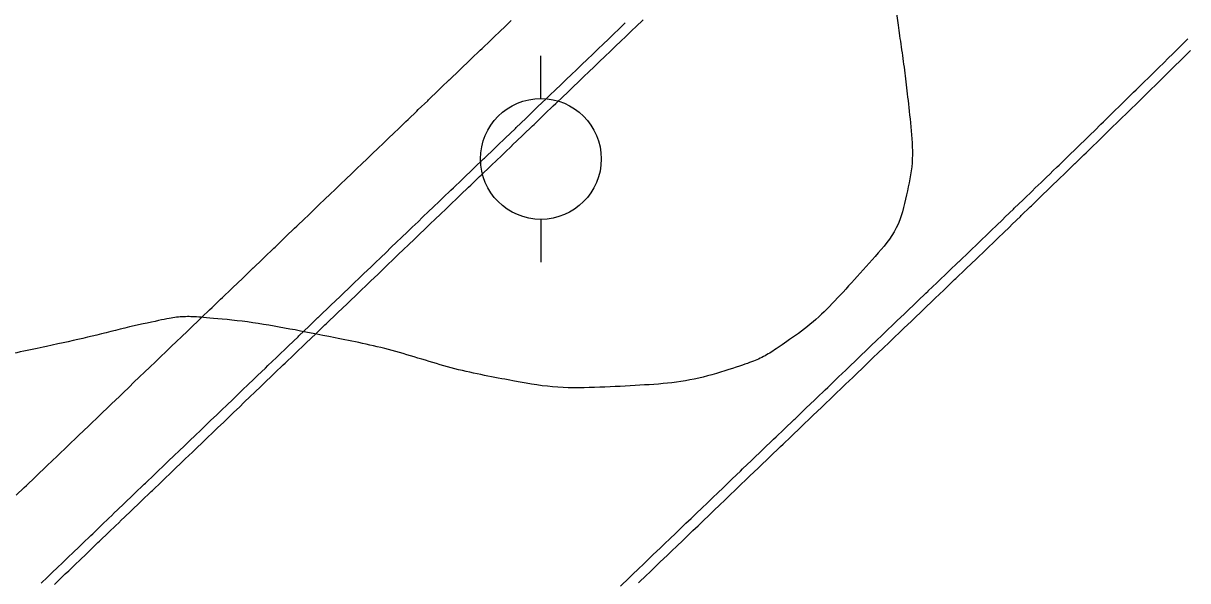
# Model space of a CAD drawing. Extents: x 2145380 to 2157287, y 139568 to 149130.
# Drawn here: x 2150189.7 to 2150266.8, y 143763.5 to 143800.4 of the extents above; entities that cross this region are included whole.
import ezdxf

# ---------------------------------------------------------------- set-up
doc = ezdxf.new("R2010")
doc.units = 0
for name, color, linetype in [('PR_PREVIOUSLY CONSTRUCTED', 7, 'Continuous'), ('TOPO_Power Pole', 7, 'Continuous'), ('TOPO_Tree Line', 7, 'Continuous')]:
    doc.layers.add(name, color=color, linetype=linetype)

# ---------------------------------------------------------------- blocks, each defined once
blk = doc.blocks.new('POWPOL')
at = {"layer": 'TOPO_Power Pole'}
for p, q in [((0, 10.16), (0, 17.34)), ((0, -10.16), (0, -17.34))]:
    blk.add_line(p, q, dxfattribs=at)
blk.add_circle((0, 0), 10.16, dxfattribs=at)

msp = doc.modelspace()

# ---------------------------------------------------------------- linework, layer by layer
at = {"layer": 'PR_PREVIOUSLY CONSTRUCTED'}
for points in [[(2150189.204, 143769.185), (2150189.736, 143769.696), (2150189.886, 143769.84), (2150190.458, 143770.388), (2150190.569, 143770.494), (2150191.18, 143771.08), (2150191.252, 143771.148), (2150191.902, 143771.771), (2150191.935, 143771.803), (2150192.617, 143772.457), (2150192.624, 143772.463), (2150193.3, 143773.111), (2150193.346, 143773.155), (2150193.983, 143773.765), (2150194.068, 143773.847), (2150194.666, 143774.42), (2150194.79, 143774.539), (2150195.348, 143775.074), (2150195.512, 143775.231), (2150196.031, 143775.728), (2150196.234, 143775.923), (2150196.714, 143776.383), (2150196.956, 143776.615), (2150197.397, 143777.037), (2150197.678, 143777.307), (2150198.079, 143777.691), (2150198.4, 143777.999), (2150198.762, 143778.345), (2150199.122, 143778.691), (2150199.445, 143779), (2150199.844, 143779.382), (2150200.127, 143779.654), (2150200.566, 143780.074), (2150200.81, 143780.308), (2150201.288, 143780.766), (2150201.493, 143780.963), (2150202.01, 143781.458), (2150202.176, 143781.617), (2150202.732, 143782.15), (2150202.858, 143782.271), (2150203.454, 143782.842), (2150203.541, 143782.925), (2150204.176, 143783.534), (2150204.224, 143783.58), (2150204.898, 143784.226), (2150204.907, 143784.234), (2150205.49, 143784.793), (2150205.493, 143784.795), (2150205.589, 143784.888), (2150205.62, 143784.918), (2150206.272, 143785.542), (2150206.342, 143785.61), (2150206.955, 143786.197), (2150207.064, 143786.301), (2150207.638, 143786.851), (2150207.786, 143786.993), (2150208.32, 143787.505), (2150208.508, 143787.685), (2150209.003, 143788.16), (2150209.23, 143788.377), (2150209.686, 143788.814), (2150209.952, 143789.069), (2150210.368, 143789.468), (2150210.674, 143789.761), (2150211.051, 143790.122), (2150211.396, 143790.453), (2150211.734, 143790.777), (2150212.118, 143791.145), (2150212.417, 143791.431), (2150212.84, 143791.837), (2150213.099, 143792.085), (2150213.562, 143792.529), (2150213.782, 143792.74), (2150214.284, 143793.22), (2150214.465, 143793.394), (2150215.006, 143793.912), (2150215.148, 143794.048), (2150215.728, 143794.604), (2150215.83, 143794.702), (2150216.45, 143795.296), (2150216.513, 143795.357), (2150217.172, 143795.988), (2150217.196, 143796.011), (2150217.374, 143796.182), (2150217.879, 143796.665), (2150217.894, 143796.68), (2150218.561, 143797.32), (2150218.616, 143797.372), (2150219.244, 143797.974), (2150219.338, 143798.064), (2150219.927, 143798.628), (2150220.06, 143798.756), (2150220.609, 143799.282), (2150220.782, 143799.448), (2150221.292, 143799.937), (2150221.504, 143800.14), (2150221.975, 143800.591)], [(2150190.85, 143763.367), (2150191.265, 143763.765), (2150191.533, 143764.021), (2150191.987, 143764.457), (2150192.216, 143764.676), (2150192.709, 143765.148), (2150192.899, 143765.33), (2150193.431, 143765.84), (2150193.581, 143765.984), (2150194.153, 143766.532), (2150194.264, 143766.639), (2150194.875, 143767.224), (2150194.947, 143767.293), (2150195.597, 143767.916), (2150195.629, 143767.947), (2150196.312, 143768.601), (2150196.319, 143768.608), (2150196.995, 143769.256), (2150197.041, 143769.3), (2150197.678, 143769.91), (2150197.763, 143769.992), (2150198.36, 143770.564), (2150198.485, 143770.684), (2150199.043, 143771.219), (2150199.207, 143771.376), (2150199.726, 143771.873), (2150199.929, 143772.067), (2150200.409, 143772.527), (2150200.651, 143772.759), (2150201.091, 143773.181), (2150201.373, 143773.451), (2150201.774, 143773.836), (2150202.095, 143774.143), (2150202.457, 143774.49), (2150202.817, 143774.835), (2150203.14, 143775.144), (2150203.539, 143775.527), (2150203.822, 143775.799), (2150204.261, 143776.219), (2150204.505, 143776.453), (2150204.983, 143776.911), (2150205.188, 143777.107), (2150205.705, 143777.603), (2150205.87, 143777.761), (2150206.427, 143778.295), (2150206.553, 143778.416), (2150207.149, 143778.987), (2150207.236, 143779.07), (2150207.871, 143779.678), (2150207.919, 143779.724), (2150208.593, 143780.37), (2150208.601, 143780.378), (2150209.185, 143780.938), (2150209.187, 143780.94), (2150209.284, 143781.033), (2150209.315, 143781.062), (2150209.967, 143781.687), (2150210.037, 143781.754), (2150210.65, 143782.341), (2150210.759, 143782.446), (2150211.332, 143782.996), (2150211.481, 143783.138), (2150212.015, 143783.65), (2150212.203, 143783.83), (2150212.698, 143784.304), (2150212.925, 143784.522), (2150213.381, 143784.958), (2150213.647, 143785.214), (2150214.063, 143785.613), (2150214.369, 143785.906), (2150214.746, 143786.267), (2150215.091, 143786.597), (2150215.429, 143786.921), (2150215.813, 143787.289), (2150216.111, 143787.576), (2150216.535, 143787.981), (2150216.794, 143788.23), (2150217.257, 143788.673), (2150217.477, 143788.884), (2150217.979, 143789.365), (2150218.16, 143789.538), (2150218.701, 143790.057), (2150218.842, 143790.193), (2150219.423, 143790.749), (2150219.525, 143790.847), (2150220.145, 143791.441), (2150220.208, 143791.501), (2150220.867, 143792.133), (2150220.891, 143792.156), (2150221.069, 143792.326), (2150221.573, 143792.81), (2150221.589, 143792.825), (2150222.256, 143793.464), (2150222.311, 143793.516), (2150222.939, 143794.118), (2150223.033, 143794.208), (2150223.622, 143794.773), (2150223.755, 143794.9), (2150224.304, 143795.427), (2150224.477, 143795.592), (2150224.987, 143796.081), (2150225.199, 143796.284), (2150225.67, 143796.736), (2150225.921, 143796.976), (2150226.352, 143797.39), (2150226.643, 143797.668), (2150227.035, 143798.044), (2150227.365, 143798.36), (2150227.718, 143798.698), (2150228.087, 143799.052), (2150228.401, 143799.353), (2150228.809, 143799.744), (2150229.083, 143800.007), (2150229.531, 143800.436)], [(2150191.727, 143763.283), (2150191.995, 143763.539), (2150192.449, 143763.974), (2150192.678, 143764.194), (2150193.171, 143764.666), (2150193.36, 143764.848), (2150193.893, 143765.358), (2150194.043, 143765.502), (2150194.615, 143766.05), (2150194.726, 143766.157), (2150195.337, 143766.742), (2150195.409, 143766.811), (2150196.059, 143767.434), (2150196.091, 143767.465), (2150196.774, 143768.119), (2150196.781, 143768.126), (2150197.457, 143768.774), (2150197.503, 143768.818), (2150198.14, 143769.428), (2150198.225, 143769.51), (2150198.822, 143770.082), (2150198.947, 143770.202), (2150199.505, 143770.736), (2150199.669, 143770.894), (2150200.188, 143771.391), (2150200.391, 143771.585), (2150200.871, 143772.045), (2150201.113, 143772.277), (2150201.553, 143772.699), (2150201.835, 143772.969), (2150202.236, 143773.354), (2150202.557, 143773.661), (2150202.919, 143774.008), (2150203.279, 143774.353), (2150203.601, 143774.662), (2150204.001, 143775.045), (2150204.284, 143775.316), (2150204.723, 143775.737), (2150204.967, 143775.971), (2150205.445, 143776.429), (2150205.65, 143776.625), (2150206.167, 143777.121), (2150206.332, 143777.279), (2150206.889, 143777.813), (2150207.015, 143777.934), (2150207.611, 143778.504), (2150207.698, 143778.588), (2150208.333, 143779.196), (2150208.381, 143779.242), (2150209.055, 143779.888), (2150209.063, 143779.896), (2150209.647, 143780.456), (2150209.649, 143780.458), (2150209.746, 143780.551), (2150209.777, 143780.58), (2150210.429, 143781.205), (2150210.499, 143781.272), (2150211.112, 143781.859), (2150211.221, 143781.964), (2150211.794, 143782.514), (2150211.943, 143782.656), (2150212.477, 143783.168), (2150212.665, 143783.348), (2150213.16, 143783.822), (2150213.387, 143784.04), (2150213.842, 143784.476), (2150214.109, 143784.732), (2150214.525, 143785.131), (2150214.831, 143785.423), (2150215.208, 143785.785), (2150215.553, 143786.115), (2150215.891, 143786.439), (2150216.275, 143786.807), (2150216.573, 143787.094), (2150216.997, 143787.499), (2150217.256, 143787.748), (2150217.719, 143788.191), (2150217.939, 143788.402), (2150218.441, 143788.883), (2150218.622, 143789.056), (2150219.163, 143789.575), (2150219.304, 143789.711), (2150219.885, 143790.267), (2150219.987, 143790.365), (2150220.607, 143790.959), (2150220.67, 143791.019), (2150221.329, 143791.651), (2150221.353, 143791.674), (2150221.531, 143791.844), (2150222.035, 143792.328), (2150222.051, 143792.343), (2150222.718, 143792.982), (2150222.773, 143793.034), (2150223.401, 143793.636), (2150223.495, 143793.726), (2150224.083, 143794.291), (2150224.217, 143794.418), (2150224.766, 143794.945), (2150224.939, 143795.11), (2150225.449, 143795.599), (2150225.661, 143795.802), (2150226.132, 143796.253), (2150226.383, 143796.494), (2150226.814, 143796.908), (2150227.105, 143797.186), (2150227.497, 143797.562), (2150227.827, 143797.878), (2150228.18, 143798.216), (2150228.549, 143798.57), (2150228.863, 143798.871), (2150229.271, 143799.262), (2150229.545, 143799.525), (2150229.993, 143799.953), (2150230.228, 143800.179), (2150230.715, 143800.645)], [(2150229.224, 143763.178), (2150229.798, 143763.727), (2150229.946, 143763.87), (2150230.48, 143764.382), (2150230.668, 143764.562), (2150231.163, 143765.036), (2150231.39, 143765.253), (2150231.846, 143765.69), (2150232.112, 143765.945), (2150232.529, 143766.345), (2150232.834, 143766.637), (2150233.211, 143766.999), (2150233.556, 143767.329), (2150233.894, 143767.653), (2150234.278, 143768.021), (2150234.577, 143768.307), (2150235, 143768.713), (2150235.259, 143768.962), (2150235.722, 143769.405), (2150235.942, 143769.616), (2150236.444, 143770.097), (2150236.625, 143770.27), (2150237.166, 143770.789), (2150237.308, 143770.924), (2150237.888, 143771.481), (2150237.99, 143771.579), (2150238.61, 143772.173), (2150238.673, 143772.233), (2150239.332, 143772.864), (2150239.356, 143772.887), (2150239.534, 143773.058), (2150240.039, 143773.542), (2150240.054, 143773.556), (2150240.721, 143774.196), (2150240.776, 143774.248), (2150241.404, 143774.85), (2150241.498, 143774.94), (2150242.087, 143775.504), (2150242.22, 143775.632), (2150242.77, 143776.159), (2150242.942, 143776.324), (2150243.452, 143776.813), (2150243.664, 143777.016), (2150244.135, 143777.467), (2150244.386, 143777.708), (2150244.818, 143778.122), (2150245.108, 143778.4), (2150245.5, 143778.776), (2150245.83, 143779.092), (2150246.183, 143779.43), (2150246.552, 143779.783), (2150246.866, 143780.084), (2150247.274, 143780.475), (2150247.549, 143780.739), (2150247.996, 143781.167), (2150248.231, 143781.393), (2150248.718, 143781.859), (2150248.914, 143782.047), (2150249.44, 143782.551), (2150249.584, 143782.689), (2150249.597, 143782.702), (2150250.162, 143783.243), (2150250.28, 143783.356), (2150250.884, 143783.935), (2150250.962, 143784.01), (2150251.606, 143784.627), (2150251.645, 143784.664), (2150252.328, 143785.319), (2150252.331, 143785.322), (2150252.922, 143785.889), (2150253.056, 143786.017), (2150253.517, 143786.459), (2150253.784, 143786.716), (2150254.11, 143787.03), (2150254.511, 143787.415), (2150254.704, 143787.601), (2150255.238, 143788.115), (2150255.297, 143788.173), (2150255.89, 143788.744), (2150255.964, 143788.816), (2150256.483, 143789.317), (2150256.69, 143789.517), (2150257.075, 143789.889), (2150257.416, 143790.218), (2150257.667, 143790.462), (2150257.86, 143790.649), (2150258.141, 143790.92), (2150258.259, 143791.035), (2150258.85, 143791.609), (2150258.865, 143791.623), (2150259.441, 143792.182), (2150259.589, 143792.326), (2150260.032, 143792.757), (2150260.312, 143793.029), (2150260.622, 143793.331), (2150261.035, 143793.733), (2150261.212, 143793.906), (2150261.758, 143794.438), (2150261.802, 143794.481), (2150262.391, 143795.057), (2150262.48, 143795.143), (2150262.98, 143795.632), (2150263.201, 143795.848), (2150263.36, 143796.005), (2150263.569, 143796.209), (2150263.922, 143796.554), (2150264.157, 143796.785), (2150264.642, 143797.261), (2150264.745, 143797.362), (2150265.333, 143797.939), (2150265.362, 143797.968), (2150265.92, 143798.517), (2150266.082, 143798.676), (2150266.507, 143799.095), (2150266.801, 143799.384)], [(2150230.408, 143763.388), (2150230.942, 143763.9), (2150231.13, 143764.08), (2150231.625, 143764.554), (2150231.852, 143764.771), (2150232.308, 143765.208), (2150232.574, 143765.463), (2150232.99, 143765.862), (2150233.296, 143766.155), (2150233.673, 143766.517), (2150234.018, 143766.847), (2150234.356, 143767.171), (2150234.74, 143767.539), (2150235.039, 143767.825), (2150235.462, 143768.231), (2150235.721, 143768.48), (2150236.184, 143768.923), (2150236.404, 143769.134), (2150236.906, 143769.615), (2150237.087, 143769.788), (2150237.628, 143770.307), (2150237.77, 143770.442), (2150238.35, 143770.999), (2150238.452, 143771.097), (2150239.072, 143771.69), (2150239.135, 143771.751), (2150239.794, 143772.382), (2150239.818, 143772.405), (2150239.996, 143772.576), (2150240.501, 143773.06), (2150240.516, 143773.074), (2150241.183, 143773.714), (2150241.238, 143773.766), (2150241.866, 143774.368), (2150241.96, 143774.458), (2150242.549, 143775.022), (2150242.682, 143775.15), (2150243.231, 143775.677), (2150243.404, 143775.842), (2150243.914, 143776.331), (2150244.126, 143776.534), (2150244.597, 143776.985), (2150244.848, 143777.226), (2150245.28, 143777.64), (2150245.57, 143777.918), (2150245.962, 143778.294), (2150246.292, 143778.61), (2150246.645, 143778.948), (2150247.014, 143779.301), (2150247.328, 143779.602), (2150247.736, 143779.993), (2150248.011, 143780.257), (2150248.458, 143780.685), (2150248.693, 143780.911), (2150249.18, 143781.377), (2150249.376, 143781.565), (2150249.902, 143782.069), (2150250.046, 143782.207), (2150250.059, 143782.22), (2150250.624, 143782.761), (2150250.742, 143782.874), (2150251.346, 143783.453), (2150251.424, 143783.528), (2150252.068, 143784.145), (2150252.107, 143784.182), (2150252.79, 143784.837), (2150252.793, 143784.84), (2150253.385, 143785.407), (2150253.518, 143785.535), (2150253.979, 143785.978), (2150254.247, 143786.235), (2150254.573, 143786.549), (2150254.974, 143786.934), (2150255.167, 143787.12), (2150255.701, 143787.635), (2150255.761, 143787.692), (2150256.354, 143788.264), (2150256.428, 143788.335), (2150256.947, 143788.836), (2150257.154, 143789.037), (2150257.539, 143789.409), (2150257.88, 143789.739), (2150258.132, 143789.982), (2150258.324, 143790.169), (2150258.605, 143790.441), (2150258.724, 143790.556), (2150259.315, 143791.129), (2150259.33, 143791.144), (2150259.906, 143791.703), (2150260.054, 143791.847), (2150260.497, 143792.278), (2150260.778, 143792.551), (2150261.088, 143792.853), (2150261.501, 143793.255), (2150261.678, 143793.428), (2150262.224, 143793.96), (2150262.268, 143794.003), (2150262.858, 143794.579), (2150262.946, 143794.665), (2150263.447, 143795.155), (2150263.668, 143795.371), (2150263.828, 143795.527), (2150264.036, 143795.732), (2150264.389, 143796.078), (2150264.625, 143796.308), (2150265.11, 143796.784), (2150265.213, 143796.886), (2150265.801, 143797.463), (2150265.83, 143797.492), (2150266.389, 143798.041), (2150266.55, 143798.2), (2150266.976, 143798.619)]]:
    msp.add_lwpolyline(points, dxfattribs=at)
at = {"layer": 'TOPO_Tree Line'}
msp.add_open_spline([(2150228.186, 143807.641), (2150225.299, 143807.054), (2150222.411, 143806.468), (2150219.523, 143805.881), (2150218.398, 143805.652), (2150216.153, 143805.603), (2150216.171, 143806.667), (2150216.184, 143807.452), (2150216.796, 143808.239), (2150217.112, 143809.024), (2150217.543, 143810.099), (2150217.978, 143811.172), (2150218.408, 143812.248), (2150219.447, 143814.849), (2150219.82, 143817.674), (2150220.265, 143820.433), (2150220.683, 143823.027), (2150220.923, 143825.745), (2150220.364, 143828.326), (2150219.992, 143830.042), (2150219.27, 143831.628), (2150218.56, 143833.255), (2150217.909, 143834.746), (2150217.313, 143836.167), (2150216.321, 143837.512), (2150215.223, 143839.001), (2150213.697, 143839.891), (2150212.04, 143840.676), (2150210.317, 143841.493), (2150208.607, 143842.084), (2150206.769, 143842.38), (2150205.913, 143842.518), (2150205.044, 143842.585), (2150204.191, 143842.507), (2150203.041, 143842.402), (2150201.893, 143842.221), (2150200.761, 143841.928), (2150198.547, 143841.357), (2150196.501, 143840.366), (2150194.289, 143839.844), (2150192.65, 143839.458), (2150190.997, 143839.163), (2150189.326, 143838.989), (2150188.182, 143838.87), (2150187.03, 143838.875), (2150185.884, 143838.786), (2150184.799, 143838.702), (2150183.728, 143838.582), (2150182.66, 143838.291), (2150181.641, 143838.013), (2150180.882, 143837.265), (2150180.171, 143836.422), (2150179.005, 143835.039), (2150178.127, 143833.655), (2150177.62, 143831.997), (2150177.276, 143830.872), (2150177.067, 143829.749), (2150176.945, 143828.597), (2150176.781, 143827.055), (2150176.75, 143825.506), (2150176.752, 143823.962), (2150176.753, 143822.467), (2150176.367, 143820.645), (2150177.552, 143819.54), (2150178.656, 143818.51), (2150179.808, 143817.895), (2150180.942, 143817.081), (2150182.853, 143815.71), (2150184.798, 143814.374), (2150186.702, 143813.002), (2150187.499, 143812.428), (2150187.213, 143810.686), (2150186.45, 143810.059), (2150185.076, 143808.93), (2150182.623, 143809.816), (2150181.319, 143808.66), (2150179.149, 143806.736), (2150177.222, 143804.403), (2150174.979, 143802.487), (2150173.857, 143801.529), (2150172.765, 143800.63), (2150171.479, 143799.779), (2150170.572, 143799.179), (2150169.43, 143798.734), (2150168.475, 143798.936), (2150167.458, 143799.15), (2150166.41, 143799.771), (2150165.554, 143800.517), (2150164.27, 143801.635), (2150163.153, 143802.802), (2150161.92, 143803.921), (2150159.883, 143805.768), (2150157.826, 143807.552), (2150155.638, 143809.23), (2150154.442, 143810.146), (2150152.472, 143810.109), (2150151.149, 143809.429), (2150149.648, 143808.657), (2150148.266, 143807.648), (2150147.066, 143806.373), (2150145.124, 143804.308), (2150143.346, 143802.302), (2150141.846, 143799.978), (2150141.023, 143798.704), (2150140.473, 143797.319), (2150139.681, 143796.004), (2150139.036, 143794.932), (2150138.413, 143793.489), (2150137.438, 143793.073), (2150136.387, 143792.625), (2150135.166, 143794.472), (2150133.923, 143794.94), (2150131.673, 143795.787), (2150129.433, 143796.738), (2150127.099, 143797.248), (2150125.863, 143797.518), (2150124.536, 143797.407), (2150123.289, 143797.12), (2150121.73, 143796.761), (2150120.265, 143796.23), (2150118.869, 143795.349), (2150117.807, 143794.68), (2150116.93, 143793.934), (2150116.084, 143793.035), (2150114.332, 143791.177), (2150112.878, 143789.281), (2150111.54, 143787.081), (2150110.731, 143785.752), (2150110.215, 143784.359), (2150109.804, 143782.903), (2150109.573, 143782.087), (2150109.447, 143781.168), (2150109.72, 143780.368), (2150110.136, 143779.143), (2150110.726, 143777.974), (2150111.456, 143776.895), (2150112.473, 143775.391), (2150113.481, 143773.908), (2150114.547, 143772.449), (2150115.322, 143771.388), (2150116.116, 143770.348), (2150116.91, 143769.301), (2150117.789, 143768.141), (2150118.432, 143766.985), (2150119.787, 143766.028), (2150121.201, 143765.028), (2150122.826, 143765.326), (2150124.315, 143765.569), (2150126.108, 143765.862), (2150127.917, 143766.142), (2150129.688, 143766.629), (2150131.465, 143767.118), (2150133.22, 143767.606), (2150134.971, 143768.146), (2150136.35, 143768.571), (2150137.694, 143769.099), (2150139.082, 143769.501), (2150140.765, 143769.989), (2150142.474, 143770.369), (2150144.188, 143770.726), (2150146.327, 143771.172), (2150148.495, 143771.47), (2150150.628, 143771.937), (2150152.439, 143772.333), (2150154.224, 143772.841), (2150156.033, 143773.258), (2150157.69, 143773.64), (2150159.349, 143774.008), (2150161.032, 143774.264), (2150162.717, 143774.52), (2150164.433, 143774.49), (2150166.123, 143774.701), (2150167.935, 143774.927), (2150169.744, 143775.18), (2150171.547, 143775.474), (2150172.876, 143775.691), (2150174.184, 143776.032), (2150175.512, 143776.25), (2150176.94, 143776.484), (2150178.407, 143776.45), (2150179.831, 143776.712), (2150183.711, 143777.423), (2150187.566, 143778.26), (2150191.422, 143779.082), (2150193.918, 143779.615), (2150196.378, 143780.269), (2150198.887, 143780.795), (2150199.815, 143780.989), (2150200.779, 143781.019), (2150201.716, 143780.937), (2150204.526, 143780.692), (2150207.325, 143780.195), (2150210.11, 143779.645), (2150214.121, 143778.853), (2150217.982, 143777.522), (2150221.998, 143776.776), (2150224.709, 143776.273), (2150227.506, 143776.294), (2150230.244, 143776.449), (2150232.636, 143776.585), (2150234.988, 143777.018), (2150237.325, 143777.808), (2150238.272, 143778.128), (2150239.101, 143778.577), (2150239.926, 143779.144), (2150241.649, 143780.326), (2150243.059, 143781.638), (2150244.484, 143783.207), (2150246.103, 143784.989), (2150247.659, 143786.791), (2150248.167, 143789.089), (2150248.63, 143791.177), (2150248.482, 143793.311), (2150248.249, 143795.397), (2150248.077, 143796.934), (2150247.866, 143798.468), (2150247.641, 143800.004), (2150247.464, 143801.21), (2150247.51, 143802.417), (2150246.862, 143803.572), (2150245.831, 143805.41), (2150243.61, 143805.839), (2150241.721, 143806.282), (2150240.756, 143806.508), (2150239.784, 143806.703), (2150238.822, 143806.929), (2150237.429, 143807.256), (2150236.08, 143808.036), (2150234.649, 143807.965), (2150232.495, 143807.857), (2150230.341, 143807.749), (2150228.186, 143807.641), (2150228.186, 143807.641)], degree=3, dxfattribs=at)

# ---------------------------------------------------------------- block references
at = {"layer": 'TOPO_Power Pole', "xscale": 0.39370000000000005, "yscale": 0.3937000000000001}
msp.add_blockref('POWPOL', (2150223.945, 143791.442), dxfattribs=at)

doc.saveas('drawing.dxf')
